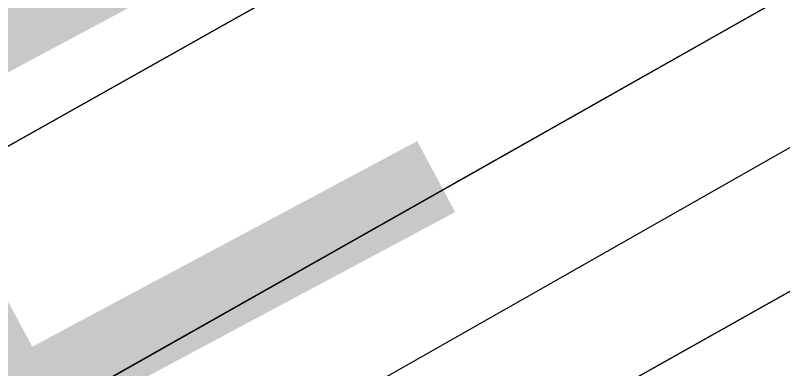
# Model space of a CAD drawing. Extents: x 3445503 to 3483459, y 540493 to 566012.
# Drawn here: x 3477251.8 to 3477357.3, y 552108.4 to 552157 of the extents above; entities that cross this region are included whole.
import ezdxf

# ---------------------------------------------------------------- set-up
doc = ezdxf.new("R2010")
doc.units = 0
for name, color, linetype in [('V-RIVR-EDGE', 7, 'Continuous'), ('V-RRAP-RVMT-IDEN', 7, 'Continuous'), ('V-TOPO-DPTH', 7, 'Continuous'), ('V-TOPO-MINR', 7, 'Continuous')]:
    doc.layers.add(name, color=color, linetype=linetype)

msp = doc.modelspace()

# ---------------------------------------------------------------- linework, layer by layer
at = {"layer": 'V-RIVR-EDGE'}
msp.add_spline([(3477967.3848833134, 552440.8059690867), (3477956.324274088, 552434.4645256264), (3477946.922800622, 552428.2304005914), (3477938.2208844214, 552423.7327046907), (3477929.172198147, 552419.58349804), (3477921.163822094, 552414.388823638), (3477919.4179374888, 552411.2644546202), (3477918.3664526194, 552407.7907367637), (3477915.2291897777, 552404.3221764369), (3477908.61305155, 552399.8193230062), (3477903.741938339, 552398.0932089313), (3477897.8270765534, 552396.0220439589), (3477895.3893709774, 552394.2899127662), (3477890.1714876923, 552392.9122879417), (3477887.3861524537, 552391.1810163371), (3477883.9004003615, 552387.3656859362), (3477874.497207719, 552380.4363015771), (3477864.3996153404, 552373.8562660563), (3477857.0907965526, 552370.3980207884), (3477852.909785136, 552366.5844095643), (3477848.381144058, 552362.7716579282), (3477844.5451835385, 552357.9142981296), (3477836.8938926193, 552356.5426904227), (3477833.4090001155, 552353.0749896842), (3477830.613349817, 552347.1721621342), (3477822.605833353, 552342.3251173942), (3477810.0688162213, 552333.3176913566), (3477792.657247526, 552321.1936325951), (3477781.52192369, 552316.7019538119), (3477774.9023471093, 552310.8085817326), (3477768.981468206, 552306.3040091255), (3477763.756708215, 552302.1453470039), (3477759.9310627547, 552301.4595431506), (3477756.0985405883, 552297.9927020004), (3477741.122958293, 552286.9055151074), (3477723.7062320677, 552272.6956783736), (3477708.732368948, 552262.3037508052), (3477698.9806870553, 552255.0275963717), (3477689.5869498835, 552251.922138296), (3477683.6652113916, 552247.0699360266), (3477677.043915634, 552240.4813046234), (3477664.1601284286, 552231.8223678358), (3477659.2829980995, 552227.6628461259), (3477652.325247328, 552225.5942599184), (3477646.05759835, 552221.4381765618), (3477633.1695132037, 552211.0410914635), (3477593.4640879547, 552180.5476742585), (3477582.3218874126, 552173.2749581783), (3477570.133359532, 552164.6143022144), (3477532.8716569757, 552138.2864238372), (3477506.055176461, 552118.5377213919), (3477500.1351571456, 552114.3807784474), (3477492.8237595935, 552109.879644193), (3477485.8591321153, 552105.0300206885), (3477479.9494278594, 552105.044633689), (3477473.686936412, 552102.974328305), (3477446.1786349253, 552084.6178636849), (3477429.4631851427, 552072.8397154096), (3477413.0962246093, 552061.4083372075), (3477403.3445427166, 552054.1321827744), (3477399.864807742, 552052.7502600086), (3477395.341324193, 552051.0232863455), (3477385.9467274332, 552047.5701986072), (3477366.105189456, 552036.8426756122), (3477295.433217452, 551995.3016125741), (3477256.0874561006, 551969.6741510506), (3477245.9924424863, 551964.1370045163), (3477236.5866710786, 551956.1647311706), (3477232.406519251, 551952.6987496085), (3477223.3586925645, 551948.89717262), (3477210.8268329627, 551941.975524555), (3477195.5096381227, 551933.3226048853), (3477189.23941038, 551928.1236325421), (3477182.2756424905, 551923.6216386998), (3477175.6646617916, 551921.2045632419), (3477171.836437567, 551919.4758704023), (3477168.3515450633, 551916.0081696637), (3477159.6496288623, 551911.5104737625), (3477143.6328767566, 551901.1211249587), (3477124.4848789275, 551889.6966234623), (3477117.871319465, 551886.2366590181), (3477112.3066661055, 551885.2075234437), (3477107.4346933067, 551883.1337797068), (3477100.8211338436, 551879.6738152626), (3477094.5517656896, 551874.8224725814), (3477091.412783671, 551870.6586529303), (3477085.147713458, 551867.54545856), (3477074.3548617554, 551860.9671422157), (3477058.344126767, 551853.011201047), (3477036.0640236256, 551840.203917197), (3477024.5707550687, 551831.5415420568), (3477014.1263926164, 551825.3099957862), (3477007.5162715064, 551823.2405499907), (3476990.806838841, 551813.8958093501), (3476960.862550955, 551794.5024728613), (3476943.4492630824, 551781.6831547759), (3476927.7818598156, 551771.9882057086), (3476905.500897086, 551758.8332921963), (3476879.0389229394, 551741.8647674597), (3476864.071076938, 551733.9062475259), (3476854.3211142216, 551727.325352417), (3476848.0526056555, 551722.8216393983), (3476839.70175747, 551719.7136025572), (3476833.4427043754, 551719.0338158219), (3476830.31231824, 551718.3462927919), (3476827.173336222, 551714.182473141), (3476822.9949035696, 551711.4117509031), (3476800.371468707, 551700.343474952), (3476764.179302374, 551684.7895373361), (3476719.29037737, 551666.8236817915), (3476694.587181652, 551658.1939710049), (3476687.274064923, 551652.9975774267), (3476681.7085519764, 551651.6208121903), (3476674.7516607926, 551649.8998556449), (3476665.709851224, 551648.5316862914), (3476648.669121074, 551645.7927688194), (3476639.2779626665, 551643.7301997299), (3476627.4490986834, 551639.9354994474), (3476617.009034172, 551635.4421014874), (3476607.2625098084, 551630.2517250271), (3476595.080858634, 551624.3721063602), (3476590.5590942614, 551623.3403920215), (3476578.3920560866, 551623.3704776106), (3476574.5664106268, 551622.6846737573), (3476569.6944378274, 551620.6109300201), (3476563.7744185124, 551616.4539870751), (3476559.595126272, 551613.3356351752), (3476542.5552557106, 551610.944347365), (3476516.4692776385, 551605.4467418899), (3476500.8139086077, 551600.6186080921), (3476493.860455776, 551600.2881701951), (3476490.382439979, 551599.6015067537), (3476484.8160674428, 551597.8771118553), (3476475.769959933, 551594.7707941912), (3476466.7143969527, 551587.8405502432), (3476459.750629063, 551583.3385564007), (3476454.1842565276, 551581.6141615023), (3476446.5243697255, 551576.7662571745), (3476440.255001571, 551571.9149144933), (3476435.0311011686, 551568.1038820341), (3476422.854607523, 551564.3100413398), (3476402.3126526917, 551551.4984595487), (3476381.420489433, 551537.6448483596), (3476372.0198755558, 551531.7583529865), (3476359.8339264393, 551524.140586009), (3476350.7740655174, 551515.4721937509), (3476342.071289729, 551510.6268681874), (3476327.10172455, 551501.9730889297), (3476312.481508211, 551494.0137094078), (3476294.027910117, 551482.2398590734), (3476278.3630856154, 551473.5877989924), (3476258.5155305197, 551460.4268683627), (3476247.7175212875, 551451.7627740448), (3476240.7477362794, 551444.8273725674), (3476231.3445436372, 551437.8979882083), (3476220.5534111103, 551432.0149311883), (3476209.412070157, 551425.0898447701), (3476201.752183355, 551420.2419404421), (3476188.86323862, 551409.4972256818), (3476180.8488454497, 551401.8691436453), (3476169.01310476, 551395.2934060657), (3476157.8666062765, 551386.2825416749), (3476151.592940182, 551379.6930506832), (3476140.805246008, 551375.200512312), (3476129.659607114, 551366.5372775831), (3476121.6409160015, 551357.171047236), (3476113.974152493, 551349.5421056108), (3476103.18130079, 551342.9637892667), (3476089.95590104, 551336.7391197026), (3476064.211535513, 551328.8072470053), (3476038.8070633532, 551317.7458477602), (3476021.0538821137, 551308.0560562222), (3476001.9050246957, 551296.2839250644), (3475987.974050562, 551285.889418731), (3475980.311584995, 551279.9986254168), (3475968.8286314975, 551275.5078062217), (3475961.8691615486, 551272.74396069), (3475958.38169028, 551268.2333709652), (3475953.4976832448, 551261.2928119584), (3475933.6613027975, 551252.651066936), (3475913.8197648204, 551241.923543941), (3475899.54373979, 551232.5727861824), (3475888.3989604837, 551224.2571811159), (3475872.030280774, 551212.1305435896), (3475859.1439148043, 551202.4287178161), (3475843.822422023, 551192.0376498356), (3475828.851137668, 551182.688611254), (3475807.6165022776, 551170.9216376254), (3475790.902771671, 551159.8387486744), (3475778.359737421, 551148.3979150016), (3475750.8454188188, 551127.6080427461), (3475732.386663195, 551113.7484144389), (3475710.1082792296, 551101.6363899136), (3475688.5242950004, 551089.1750165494), (3475657.5457140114, 551073.2605554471), (3475627.610881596, 551057.6911452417), (3475610.205330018, 551048.0004941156), (3475592.8023572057, 551039.3527319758), (3475578.883417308, 551033.8250409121), (3475567.7575489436, 551033.1572884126), (3475559.4084199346, 551030.7445108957), (3475547.22161123, 551022.7791142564), (3475531.193684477, 551007.8705798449), (3475514.128026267, 550995.0504021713), (3475489.7561280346, 550979.8148682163), (3475462.248686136, 550961.8060332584), (3475436.832179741, 550945.8778187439), (3475412.1117922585, 550930.2955147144), (3475404.102556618, 550924.7532106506), (3475394.356891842, 550919.9104638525), (3475383.5657593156, 550914.0274068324), (3475369.9892915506, 550906.4130782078), (3475361.2813582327, 550899.4819746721), (3475348.7563753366, 550895.3413639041), (3475341.099067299, 550891.5363485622), (3475331.346525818, 550883.9125644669), (3475319.5056275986, 550875.251048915), (3475304.183275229, 550864.5123512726), (3475282.257678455, 550854.4852451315), (3475261.025621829, 550843.7611604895), (3475243.971997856, 550835.8077980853), (3475209.5136818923, 550818.5114142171), (3475176.085361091, 550795.9980066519), (3475149.619948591, 550777.6389632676), (3475114.789934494, 550750.6098084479), (3475097.3766466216, 550737.7904903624), (3475087.6146496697, 550726.3427799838), (3475078.202861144, 550715.9370990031), (3475072.9712244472, 550708.9973995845), (3475070.5317996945, 550706.5700090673), (3475067.0529243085, 550705.5357159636), (3475062.1826706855, 550704.1572315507), (3475055.2206219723, 550700.3504970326), (3475048.2534157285, 550694.4579845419), (3475043.3668299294, 550686.4745365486), (3475033.264080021, 550677.8087230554), (3475023.50638101, 550668.099160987), (3475018.97344199, 550662.5482610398), (3475016.528000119, 550657.6874628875), (3475015.1288855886, 550654.2146046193), (3475012.339252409, 550650.7451847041), (3475004.6767868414, 550644.8543913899), (3475000.49319666, 550639.9978911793), (3474998.0511931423, 550636.527611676), (3474987.9467240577, 550627.1665388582), (3474974.703272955, 550613.6416463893), (3474958.329435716, 550599.4292308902), (3474946.4885374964, 550590.7677153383), (3474937.4321149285, 550583.4898417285), (3474926.2856164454, 550574.4789773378), (3474912.7005527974, 550563.388352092), (3474895.6417712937, 550553.3492117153), (3474877.8877304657, 550543.3117905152), (3474859.783481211, 550532.2323399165), (3474849.689327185, 550527.0428230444), (3474846.203575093, 550523.2274926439), (3474838.546267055, 550519.4224773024), (3474826.015267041, 550512.8484588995), (3474803.3961301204, 550503.518331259), (3474763.728526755, 550488.3206191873), (3474757.461737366, 550484.5121654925), (3474754.3296320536, 550483.1293831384), (3474743.1960273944, 550479.3329636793), (3474732.059843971, 550474.4936552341), (3474701.4383481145, 550462.4022608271), (3474681.260355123, 550456.1947830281), (3474669.430631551, 550452.0524530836), (3474656.205231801, 550445.8277835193), (3474651.328101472, 550441.6682618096), (3474649.580497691, 550437.8486334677), (3474646.428621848, 550428.4703688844), (3474639.474309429, 550427.7923013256), (3474629.0385428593, 550425.0370516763), (3474622.08423044, 550424.3589841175), (3474617.2174151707, 550424.3710183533), (3474614.0844502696, 550422.6406063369), (3474611.296536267, 550419.8664457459), (3474606.4228442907, 550417.0974426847), (3474599.8170211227, 550416.7661451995), (3474592.512500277, 550415.0460482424), (3474584.1633712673, 550412.633270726), (3474580.6801979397, 550409.8608293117), (3474579.97806191, 550407.0815111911), (3474579.2707683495, 550402.2164150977), (3474577.524024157, 550398.7444164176), (3474572.3009833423, 550395.2810136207), (3474569.5259631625, 550397.7212979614), (3474568.8350017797, 550399.4611654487), (3474566.39901538, 550398.4242935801), (3474565.003339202, 550396.3419539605), (3474560.8317832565, 550396.3522690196), (3474558.046448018, 550394.620997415), (3474557.349469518, 550393.9274572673), (3474552.8216880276, 550390.4623352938), (3474550.030335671, 550386.2976560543), (3474547.2398429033, 550382.480606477), (3474544.4553672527, 550381.0969645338), (3474541.6777683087, 550382.4943598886), (3474539.93876041, 550382.1510281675), (3474539.237483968, 550379.7193397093), (3474537.4838630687, 550373.4663037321), (3474536.4297994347, 550368.9496968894), (3474533.638447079, 550364.7850176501), (3474528.767333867, 550363.058903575), (3474524.9425479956, 550362.7207293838), (3474521.1297963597, 550367.2493704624), (3474518.3504782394, 550367.9515064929), (3474514.8690240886, 550365.8743244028), (3474513.4733479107, 550363.7919847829), (3474515.539355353, 550355.7913450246), (3474514.1368024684, 550350.9279681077), (3474510.6458928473, 550345.0268597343), (3474504.717277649, 550337.393620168), (3474501.5877511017, 550337.0537268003), (3474494.9827875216, 550337.0700589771), (3474490.1151126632, 550336.7344635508), (3474486.2911863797, 550336.7439190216), (3474483.5049915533, 550334.665017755), (3474481.7616857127, 550332.5835377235), (3474479.668171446, 550329.4600282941), (3474476.1884364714, 550328.0781055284), (3474468.885634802, 550327.0532678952), (3474462.629160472, 550327.4163701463), (3474450.808032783, 550326.750336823), (3474441.4194531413, 550325.7306567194), (3474433.070324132, 550323.3178792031), (3474424.3727058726, 550320.5583316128), (3474416.3677681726, 550316.7541758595), (3474412.183318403, 550311.5500459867), (3474406.9585584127, 550307.3913838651), (3474397.2111744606, 550301.8533777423), (3474391.99586994, 550301.5186419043), (3474386.088744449, 550302.5761438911), (3474381.571278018, 550303.282577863), (3474374.9663144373, 550303.29891004), (3474367.313304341, 550301.232043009), (3474361.396723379, 550298.4656187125), (3474352.692228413, 550292.9250338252), (3474347.1249962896, 550290.8530092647), (3474344.6941674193, 550291.9019153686), (3474343.6555763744, 550293.6426424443), (3474340.8745390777, 550293.6495191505), (3474339.4754245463, 550290.1766608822), (3474332.171763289, 550288.804193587), (3474327.3015096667, 550287.4257091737), (3474316.868321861, 550285.713348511), (3474310.6084091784, 550284.6859321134), (3474304.3545136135, 550286.0919233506), (3474293.2303644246, 550286.119430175), (3474261.933379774, 550282.0252371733), (3474232.365087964, 550274.1028199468), (3474219.840105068, 550269.962209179), (3474206.624160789, 550267.5614658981), (3474200.707579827, 550264.7950416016), (3474193.397901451, 550260.9891666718), (3474172.5229299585, 550254.0881487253), (3474156.866701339, 550248.9123852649), (3474145.3846074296, 550244.7691957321), (3474138.0800865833, 550243.0490987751), (3474131.475123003, 550243.0654309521), (3474123.8212533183, 550240.6509342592), (3474116.8617833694, 550237.8870887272), (3474100.516312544, 550235.1464520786), (3474090.0865630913, 550234.8246100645), (3474081.393242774, 550233.8032107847), (3474068.173860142, 550230.0119488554), (3474051.4764617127, 550225.5340234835), (3474039.295670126, 550220.0020344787), (3474031.2976091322, 550218.9789160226), (3474029.5560224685, 550217.5926953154), (3474028.8504480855, 550213.4228585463), (3474027.1131593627, 550213.77478615), (3474025.036836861, 550217.603869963), (3474021.9098890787, 550218.3068655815), (3474017.0361971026, 550215.53786252), (3474014.6010702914, 550214.8486203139), (3474009.387484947, 550215.2091437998), (3474003.125853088, 550213.4864680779), (3473996.173259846, 550213.5036598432), (3473986.43791013, 550212.8324689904), (3473971.4812387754, 550209.3931346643), (3473947.8217916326, 550201.1084747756), (3473927.9965858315, 550196.985915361), (3473915.481058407, 550196.6692308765), (3473910.9584344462, 550195.2898868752), (3473900.519229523, 550191.1441185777), (3473896.3399372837, 550188.0257666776), (3473890.081743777, 550187.6936096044), (3473880.6914449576, 550185.9786701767), (3473877.557620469, 550183.9006284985), (3473876.1593655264, 550180.7753998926), (3473870.9371843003, 550177.6596267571), (3473863.28589338, 550176.2880190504), (3473852.851845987, 550174.2280287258), (3473846.584197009, 550170.071945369), (3473843.4469341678, 550166.6033850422), (3473829.887658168, 550165.9416496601), (3473817.364394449, 550162.4962982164), (3473797.202733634, 550162.8937839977), (3473790.9393825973, 550160.4758489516), (3473774.2359670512, 550153.5645159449), (3473761.365933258, 550150.4676537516), (3473751.280375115, 550148.7544335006), (3473741.5476041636, 550149.1261316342), (3473732.1598841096, 550148.454081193), (3473721.729275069, 550147.7846095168), (3473708.5133307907, 550145.3838662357), (3473703.986408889, 550142.266373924), (3473699.8036782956, 550137.7575033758), (3473693.194416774, 550136.035687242), (3473684.503675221, 550136.0571769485), (3473676.5099121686, 550136.7722068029), (3473667.814872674, 550135.055548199), (3473650.414478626, 550127.4506750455), (3473634.408041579, 550121.2328821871), (3473613.526193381, 550111.5508269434), (3473599.600376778, 550103.2420985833), (3473599.594359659, 550100.8086909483), (3473599.5814658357, 550095.5942460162), (3473597.494828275, 550095.2517738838), (3473595.7566799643, 550095.256071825), (3473589.510520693, 550099.7907300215), (3473582.56308498, 550101.8936997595), (3473571.0870081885, 550100.1839178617), (3473560.30189278, 550096.7342684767), (3473548.8086242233, 550088.071893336), (3473541.4937883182, 550082.1802404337), (3473536.968585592, 550079.7580074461), (3473530.7095324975, 550079.0782207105), (3473522.3793144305, 550084.3132957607), (3473518.5588265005, 550085.7132698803), (3473509.867225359, 550085.3871299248), (3473487.609471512, 550081.6182172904), (3473463.9594798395, 550077.1574836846), (3473450.746973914, 550076.1472590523), (3473424.3279791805, 550076.5602174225), (3473415.2904675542, 550076.9301963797), (3473413.20039164, 550075.1972055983), (3473411.1094561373, 550073.1165851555), (3473410.044217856, 550064.0807927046), (3473387.095502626, 550062.0517475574), (3473385.3573543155, 550062.0560454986), (3473385.029495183, 550070.052387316), (3473384.336814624, 550071.0969954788), (3473381.21072643, 550072.1476207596), (3473364.172575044, 550070.4515922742), (3473359.2988830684, 550067.6825892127), (3473346.088955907, 550067.7152535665), (3473344.347369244, 550066.3290328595), (3473345.0245772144, 550059.0270907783), (3473343.6306202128, 550057.6400104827), (3473340.5079703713, 550060.081154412), (3473338.0840182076, 550063.9110978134), (3473333.2163433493, 550063.575502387), (3473315.824545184, 550059.4469258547), (3473309.9062450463, 550055.9852422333), (3473306.770701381, 550053.2119412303), (3473302.2523753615, 550053.57074554), (3473296.6954582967, 550055.6702769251), (3473292.871532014, 550055.6797323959), (3473289.7351287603, 550052.5588017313), (3473286.6013042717, 550050.4807600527), (3473283.1284460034, 550051.8798745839), (3473279.3070984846, 550052.9322190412), (3473267.4816728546, 550050.5280374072)], degree=3, dxfattribs=at)
at = {"layer": 'V-TOPO-DPTH'}
for points in [[(3478795.8217256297, 553002.607331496), (3478369.6151839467, 552746.7821601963), (3478365.812279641, 552744.4944557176), (3478363.9126189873, 552743.3476320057), (3478360.4443861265, 552741.2489035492), (3478359.3297852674, 552740.5767688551), (3478355.9743934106, 552738.5797733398), (3478352.606277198, 552736.6041901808), (3478351.4822714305, 552735.9478819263), (3477636.859269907, 552319.2872022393), (3477615.8677123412, 552307.0697273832), (3477594.863652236, 552294.8738229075), (3477573.840838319, 552282.7102740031), (3477552.8055218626, 552270.5682954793), (3477531.7468258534, 552258.4670159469), (3477510.6694599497, 552246.3984308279), (3477489.5640892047, 552234.3788873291), (3477468.4400485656, 552222.3920382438), (3476838.64717599, 551865.9830362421)], [(3476838.64717599, 551865.9830362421), (3477468.4400485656, 552222.3920382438), (3477489.5640892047, 552234.3788873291), (3477510.6694599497, 552246.3984308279), (3477531.7468258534, 552258.4670159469), (3477552.8055218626, 552270.5682954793), (3477573.840838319, 552282.7102740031), (3477594.863652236, 552294.8738229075), (3477615.8677123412, 552307.0697273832), (3477636.859269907, 552319.2872022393), (3478351.4822714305, 552735.9478819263), (3478352.606277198, 552736.6041901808), (3478355.9743934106, 552738.5797733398), (3478359.3297852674, 552740.5767688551), (3478360.4443861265, 552741.2489035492), (3478363.9126189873, 552743.3476320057), (3478365.812279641, 552744.4944557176), (3478369.6151839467, 552746.7821601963), (3478795.8217256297, 553002.607331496)], [(3478457.8247094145, 552846.6201473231), (3478367.3661732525, 552793.5611016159), (3478349.0562487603, 552782.8093317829), (3478330.753305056, 552772.0457047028), (3478312.4608325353, 552761.2642917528), (3478294.175340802, 552750.4710215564), (3478057.400117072, 552610.5558814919), (3477963.0148750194, 552554.7177478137), (3477868.6671346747, 552498.8163929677), (3477774.375646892, 552442.8202063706), (3477680.121660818, 552386.760798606), (3477538.480085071, 552302.4202688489), (3477515.0241686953, 552288.5715624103), (3477491.5004683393, 552274.8399774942), (3477467.875092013, 552261.2840748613), (3477444.181931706, 552247.8452937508), (3477063.616202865, 552033.8583972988), (3476966.8010239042, 551979.8015569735)], [(3478457.8247094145, 552846.6201473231), (3478367.3661732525, 552793.5611016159), (3478349.0562487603, 552782.8093317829), (3478330.753305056, 552772.0457047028), (3478312.4608325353, 552761.2642917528), (3478294.175340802, 552750.4710215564), (3478057.400117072, 552610.5558814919), (3477963.0148750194, 552554.7177478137), (3477868.6671346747, 552498.8163929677), (3477774.375646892, 552442.8202063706), (3477680.121660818, 552386.760798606), (3477538.480085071, 552302.4202688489), (3477515.0241686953, 552288.5715624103), (3477491.5004683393, 552274.8399774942), (3477467.875092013, 552261.2840748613), (3477444.181931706, 552247.8452937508), (3477063.616202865, 552033.8583972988), (3476966.8010239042, 551979.8015569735)], [(3476574.255510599, 551672.8940099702), (3477109.1992653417, 551978.0890694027), (3477179.367923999, 552018.0195718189), (3477249.594734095, 552057.8472751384), (3477319.9087713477, 552097.5207798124), (3477390.2809600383, 552137.0914853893), (3477509.302723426, 552203.8463667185), (3477520.1952509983, 552209.9842869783), (3477531.0712545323, 552216.1512135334), (3477541.922472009, 552222.3616495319), (3477552.7571654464, 552228.601091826), (3477946.0549162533, 552456.1419133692), (3478017.46054152, 552497.6908075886), (3478088.7269689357, 552539.4757630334), (3478159.784599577, 552581.6148103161), (3478230.7030323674, 552623.9899188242), (3478314.906419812, 552674.5877520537), (3478343.628552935, 552691.8246234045), (3478372.363750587, 552709.039659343), (3478401.1185450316, 552726.221942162), (3478429.8864040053, 552743.3823895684)], [(3478429.8864040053, 552743.3823895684), (3478401.1185450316, 552726.221942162), (3478372.363750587, 552709.039659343), (3478343.628552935, 552691.8246234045), (3478314.906419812, 552674.5877520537), (3478230.7030323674, 552623.9899188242), (3478159.784599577, 552581.6148103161), (3478088.7269689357, 552539.4757630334), (3478017.46054152, 552497.6908075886), (3477946.0549162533, 552456.1419133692), (3477552.7571654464, 552228.601091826), (3477541.922472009, 552222.3616495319), (3477531.0712545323, 552216.1512135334), (3477520.1952509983, 552209.9842869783), (3477509.302723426, 552203.8463667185), (3477390.2809600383, 552137.0914853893), (3477319.9087713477, 552097.5207798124), (3477249.594734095, 552057.8472751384), (3477179.367923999, 552018.0195718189), (3477109.1992653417, 551978.0890694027), (3476574.255510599, 551672.8940099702)]]:
    msp.add_lwpolyline(points, dxfattribs=at)
at = {"layer": 'V-TOPO-MINR'}
for points in [[(3476838.64717599, 551865.9830362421), (3477468.4400485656, 552222.3920382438), (3477489.5640892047, 552234.3788873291), (3477510.6694599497, 552246.3984308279), (3477531.7468258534, 552258.4670159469), (3477552.8055218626, 552270.5682954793), (3477573.840838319, 552282.7102740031), (3477594.863652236, 552294.8738229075), (3477615.8677123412, 552307.0697273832), (3477636.859269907, 552319.2872022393), (3478351.4822714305, 552735.9478819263), (3478352.606277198, 552736.6041901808), (3478355.9743934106, 552738.5797733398), (3478359.3297852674, 552740.5767688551), (3478360.4443861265, 552741.2489035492), (3478363.9126189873, 552743.3476320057), (3478365.812279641, 552744.4944557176), (3478369.6151839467, 552746.7821601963), (3478795.8217256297, 553002.607331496)], [(3476966.8010239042, 551979.8015569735), (3477063.616202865, 552033.8583972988), (3477444.181931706, 552247.8452937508), (3477467.875092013, 552261.2840748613), (3477491.5004683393, 552274.8399774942), (3477515.0241686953, 552288.5715624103), (3477538.480085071, 552302.4202688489), (3477680.121660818, 552386.760798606), (3477774.375646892, 552442.8202063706), (3477868.6671346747, 552498.8163929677), (3477963.0148750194, 552554.7177478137), (3478057.400117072, 552610.5558814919), (3478294.175340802, 552750.4710215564), (3478312.4608325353, 552761.2642917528), (3478330.753305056, 552772.0457047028), (3478349.0562487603, 552782.8093317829), (3478367.3661732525, 552793.5611016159), (3478457.8247094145, 552846.6201473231)], [(3476580.5182835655, 551696.8923635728), (3477400.3642529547, 552162.8427273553), (3477420.4436593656, 552174.2539443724), (3477440.523461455, 552185.6644650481), (3477460.6038570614, 552197.0739412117), (3477480.684648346, 552208.4827210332), (3477515.0673219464, 552228.0158457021), (3477517.954654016, 552229.6617513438), (3477520.8387605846, 552231.3132707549), (3477523.718028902, 552232.9732108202), (3477526.594071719, 552234.6387646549), (3478156.929542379, 552600.9051105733), (3478191.422587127, 552621.0418575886), (3478225.860541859, 552641.2719495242), (3478260.215861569, 552661.6420588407), (3478294.516091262, 552682.1055130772), (3478328.781921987, 552702.627403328), (3478363.05697954, 552723.1338597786), (3478397.345877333, 552743.6171655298), (3478431.644001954, 552764.0850374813)], [(3476574.255510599, 551672.8940099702), (3477109.1992653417, 551978.0890694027), (3477179.367923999, 552018.0195718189), (3477249.594734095, 552057.8472751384), (3477319.9087713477, 552097.5207798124), (3477390.2809600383, 552137.0914853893), (3477509.302723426, 552203.8463667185), (3477520.1952509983, 552209.9842869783), (3477531.0712545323, 552216.1512135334), (3477541.922472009, 552222.3616495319), (3477552.7571654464, 552228.601091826), (3477946.0549162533, 552456.1419133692), (3478017.46054152, 552497.6908075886), (3478088.7269689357, 552539.4757630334), (3478159.784599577, 552581.6148103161), (3478230.7030323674, 552623.9899188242), (3478314.906419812, 552674.5877520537), (3478343.628552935, 552691.8246234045), (3478372.363750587, 552709.039659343), (3478401.1185450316, 552726.221942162), (3478429.8864040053, 552743.3823895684)]]:
    msp.add_lwpolyline(points, dxfattribs=at)

# ---------------------------------------------------------------- texts
at = {"layer": 'V-RRAP-RVMT-IDEN'}
msp.add_text('VACHERIE', height=99.99979600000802, rotation=28.113995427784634, dxfattribs=at).set_placement((3476714.329540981, 551810.538672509))

doc.saveas('drawing.dxf')
